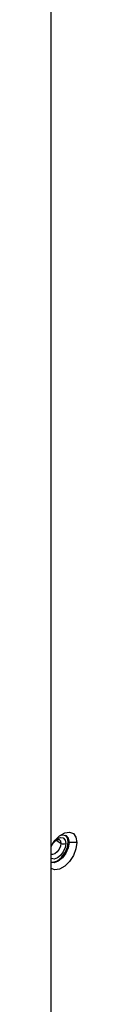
# Model space of a CAD drawing. Header units: millimetres. Extents: x 0 to 1118, y 0 to 864.
# Tile 397 of 438: x 1014.14 to 1014.517, y 685.23 to 699.688. Entities that reach past the tile are written whole.
import ezdxf

# ---------------------------------------------------------------- set-up
doc = ezdxf.new("R2010")
doc.units = ezdxf.units.MM

msp = doc.modelspace()

# ---------------------------------------------------------------- linework, layer by layer
at = {"color": 7, "linetype": 'Continuous', "lineweight": 25}
for p, q in [((1014.1395, 644.7798), (1014.1395, 705.7918)), ((1014.4037, 687.6052), (1014.3896, 687.6134)), ((1014.5168, 687.6052), (1014.4037, 687.6052))]:
    msp.add_line(p, q, dxfattribs=at)
at = {"color": 8, "linetype": 'Continuous', "lineweight": 25}
msp.add_line((1014.2835, 687.593), (1014.2108, 687.6349), dxfattribs=at)
at = {"color": 7, "linetype": 'Continuous', "lineweight": 25, "flags": 128}
for points in [[(1014.1395, 687.5523), (1014.1933, 687.6342), (1014.2637, 687.7044), (1014.3386, 687.7476), (1014.409, 687.7587), (1014.4664, 687.7362), (1014.5038, 687.6829), (1014.5168, 687.6052)], [(1014.1395, 687.3183), (1014.1696, 687.3167), (1014.2305, 687.3378), (1014.2913, 687.387), (1014.343, 687.4566), (1014.3774, 687.5361), (1014.3896, 687.6134)], [(1014.2707, 687.7097), (1014.3055, 687.7183), (1014.3571, 687.7083), (1014.3916, 687.6686), (1014.4037, 687.6052)], [(1014.3896, 687.6134), (1014.3774, 687.6767), (1014.3498, 687.712)], [(1014.5168, 687.6052), (1014.5038, 687.5126), (1014.4664, 687.416), (1014.409, 687.3273), (1014.3386, 687.2571), (1014.2637, 687.2139), (1014.1933, 687.2028), (1014.1395, 687.2225)], [(1014.4037, 687.6052), (1014.3916, 687.5279), (1014.3571, 687.4484), (1014.3055, 687.3788), (1014.2446, 687.3297), (1014.1837, 687.3085), (1014.1395, 687.3148)], [(1014.1654, 687.5958), (1014.1515, 687.5671), (1014.1395, 687.5486)]]:
    msp.add_lwpolyline(points, dxfattribs=at)
at = {"color": 8, "linetype": 'Continuous', "lineweight": 25, "flags": 128}
for points in [[(1014.2006, 687.643), (1014.2305, 687.6645), (1014.2778, 687.6809), (1014.318, 687.6731), (1014.3448, 687.6422), (1014.3542, 687.593)], [(1014.2575, 687.6503), (1014.2576, 687.6502), (1014.2768, 687.6282), (1014.2835, 687.593)], [(1014.3542, 687.593), (1014.3448, 687.5329), (1014.318, 687.471), (1014.2778, 687.4169), (1014.2305, 687.3787), (1014.1831, 687.3622), (1014.143, 687.37), (1014.1395, 687.3721)], [(1014.2835, 687.593), (1014.2768, 687.5501), (1014.2576, 687.5059), (1014.2289, 687.4672), (1014.1951, 687.4399), (1014.1613, 687.4281), (1014.1395, 687.4305)]]:
    msp.add_lwpolyline(points, dxfattribs=at)
at = {"color": 7, "linetype": 'Continuous', "lineweight": 25}
msp.add_arc((1014.3188, 687.6612), 0.0769, 242.60967, 297.39033, dxfattribs=at)
msp.add_open_spline([(1014.1395, 687.5434), (1014.1446, 687.5544), (1014.1564, 687.5799), (1014.184, 687.6143), (1014.2151, 687.6405), (1014.2417, 687.652), (1014.2546, 687.652), (1014.2564, 687.6505), (1014.2572, 687.6499)], degree=3, knots=[0, 0, 0, 0, 0.14491949, 0.33720904, 0.52589191, 0.70447489, 0.87585833, 1, 1, 1, 1], dxfattribs=at)

doc.saveas('drawing.dxf')
